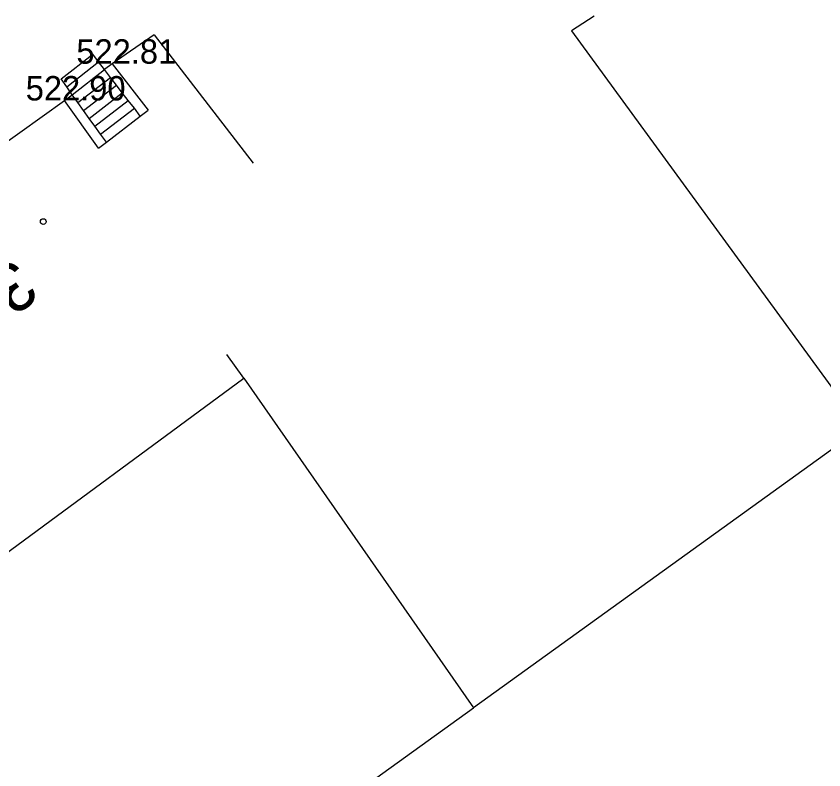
# Model space of a CAD drawing. Extents: x -668867 to -667827, y -1131943 to -1131019.
# Drawn here: x -668551.42 to -668526.6, y -1131470.37 to -1131447.22 of the extents above; entities that cross this region are included whole.
import ezdxf

# ---------------------------------------------------------------- set-up
doc = ezdxf.new("R2010")
doc.units = 0
for name, color, linetype in [('G_Bod_tecka', 7, 'Continuous'), ('G_Bod_vyska', 7, 'Continuous'), ('G_Budovy-znacky', 7, 'Continuous'), ('G_Budovy_Objekty', 7, 'Continuous'), ('G_Cesty_Schody', 7, 'Continuous'), ('G_Cisla_orientacni', 7, 'Continuous'), ('G_Z_SPOJE_podz_geodeticky', 7, 'Continuous'), ('G_Z_SPOJE_podz_kotovane', 7, 'Continuous'), ('G_Z_SPOJE_podz_priblizne', 7, 'Continuous')]:
    doc.layers.add(name, color=color, linetype=linetype)

msp = doc.modelspace()

# ---------------------------------------------------------------- linework, layer by layer
at = {"layer": 'G_Bod_tecka'}
for p, q in [((-668548.47, -1131448.68), (-668548.47, -1131448.68)), ((-668549.94, -1131449.81), (-668549.94, -1131449.81))]:
    msp.add_line(p, q, dxfattribs=at)
at = {"layer": 'G_Budovy-znacky'}
msp.add_circle((-668550.589, -1131453.53), 0.0875, dxfattribs=at)
at = {"layer": 'G_Budovy_Objekty'}
for p, q in [((-668547.18, -1131447.79), (-668548.47, -1131448.68)), ((-668547.18, -1131447.79), (-668544.14, -1131451.74)), ((-668548.47, -1131448.68), (-668547.37, -1131450.11)), ((-668557.96, -1131455.55), (-668549.94, -1131449.81)), ((-668548.89, -1131451.28), (-668549.94, -1131449.81)), ((-668548.65, -1131451.09), (-668547.61, -1131450.29)), ((-668547.61, -1131450.29), (-668547.37, -1131450.11)), ((-668548.89, -1131451.28), (-668548.65, -1131451.09))]:
    msp.add_line(p, q, dxfattribs=at)
at = {"layer": 'G_Cesty_Schody'}
for p, q in [((-668550.04, -1131449.15), (-668549.07, -1131448.39)), ((-668548.89, -1131448.62), (-668549.07, -1131448.39)), ((-668549.87, -1131449.39), (-668548.89, -1131448.62)), ((-668549.7, -1131449.64), (-668548.71, -1131448.86)), ((-668548.71, -1131448.86), (-668548.89, -1131448.62)), ((-668548.47, -1131448.68), (-668548.71, -1131448.86)), ((-668548.52, -1131449.1), (-668548.71, -1131448.86)), ((-668549.53, -1131449.87), (-668548.52, -1131449.1)), ((-668548.34, -1131449.34), (-668548.52, -1131449.1)), ((-668549.87, -1131449.39), (-668550.04, -1131449.15)), ((-668549.35, -1131450.12), (-668548.34, -1131449.34)), ((-668548.16, -1131449.58), (-668548.34, -1131449.34)), ((-668549.7, -1131449.64), (-668549.87, -1131449.39)), ((-668549.18, -1131450.36), (-668548.16, -1131449.58)), ((-668547.98, -1131449.81), (-668548.16, -1131449.58)), ((-668549.94, -1131449.81), (-668549.7, -1131449.64)), ((-668549.53, -1131449.87), (-668549.7, -1131449.64)), ((-668549, -1131450.6), (-668547.98, -1131449.81)), ((-668547.79, -1131450.05), (-668547.98, -1131449.81)), ((-668549.35, -1131450.12), (-668549.53, -1131449.87)), ((-668548.83, -1131450.85), (-668547.79, -1131450.05)), ((-668547.61, -1131450.29), (-668547.79, -1131450.05)), ((-668549.18, -1131450.36), (-668549.35, -1131450.12)), ((-668549, -1131450.6), (-668549.18, -1131450.36)), ((-668548.83, -1131450.85), (-668549, -1131450.6)), ((-668548.65, -1131451.09), (-668548.83, -1131450.85))]:
    msp.add_line(p, q, dxfattribs=at)
at = {"layer": 'G_Z_SPOJE_podz_geodeticky'}
for points in [[(-668533.66, -1131447.22), (-668534.36, -1131447.67), (-668525.44, -1131459.88), (-668537.37, -1131468.47)], [(-668562.2, -1131451.64), (-668561.7, -1131452.38), (-668558.11, -1131456.9), (-668552.58, -1131464.34), (-668544.43, -1131458.34), (-668544.95, -1131457.61)], [(-668544.43, -1131458.34), (-668537.37, -1131468.47)], [(-668559.85, -1131484.66), (-668537.37, -1131468.47)]]:
    msp.add_lwpolyline(points, dxfattribs=at)
at = {"layer": 'G_Z_SPOJE_podz_kotovane'}
msp.add_lwpolyline([(-668562.2, -1131451.64), (-668561.7, -1131452.38), (-668558.11, -1131456.9), (-668552.58, -1131464.34), (-668544.43, -1131458.34), (-668544.95, -1131457.61)], dxfattribs=at)
at = {"layer": 'G_Z_SPOJE_podz_priblizne'}
for points in [[(-668533.66, -1131447.22), (-668534.36, -1131447.67), (-668525.44, -1131459.88), (-668537.37, -1131468.47)], [(-668562.2, -1131451.64), (-668561.7, -1131452.38), (-668558.11, -1131456.9), (-668552.58, -1131464.34), (-668544.43, -1131458.34), (-668544.95, -1131457.61)], [(-668544.43, -1131458.34), (-668537.37, -1131468.47)], [(-668559.85, -1131484.66), (-668537.37, -1131468.47)]]:
    msp.add_lwpolyline(points, dxfattribs=at)

# ---------------------------------------------------------------- texts
at = {"layer": 'G_Bod_vyska'}
for s, p in [('522.81', (-668549.572, -1131448.68)), ('522.90', (-668551.128, -1131449.81))]:
    msp.add_text(s, height=0.75, dxfattribs=at).set_placement(p)
at = {"layer": 'G_Cisla_orientacni'}
msp.add_text('3', height=1.5, rotation=215.5917, dxfattribs=at).set_placement((-668551.493, -1131454.608))

doc.saveas('drawing.dxf')
